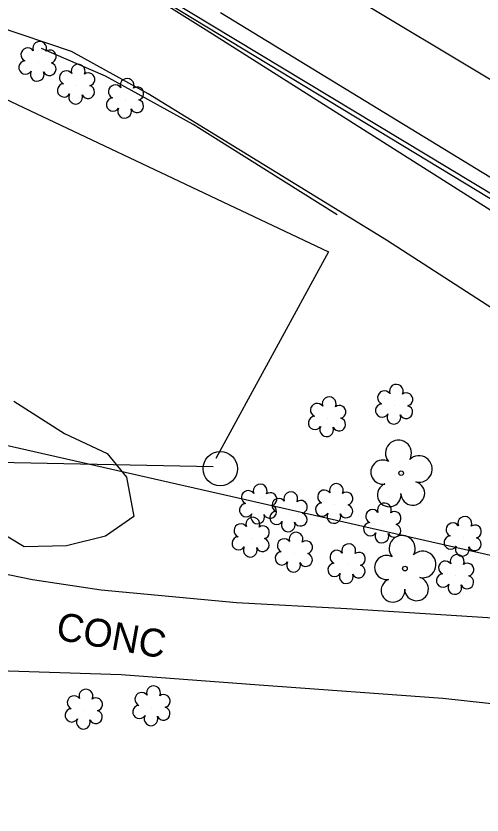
# Model space of a CAD drawing. Extents: x 3040896 to 3051146, y 687568 to 732976.
# Drawn here: x 3049226.7 to 3049293.4, y 694097.2 to 694211.6 of the extents above; entities that cross this region are included whole.
import ezdxf

# ---------------------------------------------------------------- set-up
doc = ezdxf.new("R2010")
doc.units = 0
for name, color, linetype in [('Exist Other Culture Fence Line', 7, 'Continuous'), ('Exist Property Line', 7, 'Continuous'), ('Exist Roads EOP Other', 7, 'Continuous'), ('Exist Roads EOP Other Text', 7, 'Continuous'), ('Exist Utilities Other Pole CELL', 7, 'Continuous'), ('Exist Utilities Power UG Cable SUE', 7, 'Continuous'), ('Exist Vegetation Shrub CELL', 7, 'Continuous'), ('Exist Vegetation Tree CELL', 7, 'Continuous'), ('Exist Vegetation Woods Line', 7, 'Continuous')]:
    doc.layers.add(name, color=color, linetype=linetype)

msp = doc.modelspace()

# ---------------------------------------------------------------- linework, layer by layer
at = {"layer": 'Exist Other Culture Fence Line'}
for points in [[(3048963.19, 694275.07), (3049034.6, 694287.24), (3049106.8, 694300.77), (3049151.88, 694272.59), (3049207.35, 694238.96), (3049254.67, 694210.36)], [(3049254.67, 694210.36), (3049315.95, 694173.39), (3049343.21, 694156.73)], [(3049272.69, 694183.16), (3049252.12, 694196.07), (3049239.56, 694203.02), (3049230.38, 694207)]]:
    msp.add_lwpolyline(points, dxfattribs=at)
at = {"layer": 'Exist Property Line'}
for p, q in [((3049343.21, 694155.97), (3049103.55, 694301.39)), ((3049322.74, 694127.99), (3049093.43, 694180.09))]:
    msp.add_line(p, q, dxfattribs=at)
at = {"layer": 'Exist Roads EOP Other'}
for points in [[(3049161.47, 694249.64), (3049176.17, 694250.9), (3049180.66, 694250.84), (3049183.79, 694250.37), (3049188.16, 694248.65), (3049192.95, 694246.63), (3049205.35, 694239.29), (3049231.16, 694223.97), (3049253.98, 694209.66)], [(3049277, 694213.12), (3049308.19, 694194.43), (3049333.7, 694178.77), (3049355.79, 694165.62), (3049370.24, 694156.42), (3049375.49, 694153.65), (3049378.85, 694152.77), (3049381.93, 694152.68), (3049382.21, 694154.01), (3049382.52, 694158.99), (3049382.08, 694166.09), (3049381.2, 694171.7), (3049379.44, 694177.25), (3049377.24, 694182.46), (3049368.89, 694193.39), (3049358.95, 694205.89), (3049351.35, 694217.12), (3049345.55, 694226.27)], [(3049358.57, 694146.42), (3049354.06, 694151.29), (3049348.12, 694156.95), (3049327.76, 694168.36), (3049297.38, 694186.82), (3049256.01, 694212.1)], [(3049234.68, 694206.55), (3049223.88, 694210.17), (3049219.76, 694211.12), (3049216.87, 694211.18), (3049212.2, 694210.25), (3049205.44, 694208.21), (3049200.05, 694206.14), (3049194.56, 694203.8), (3049187.3, 694199.59), (3049183.96, 694197.95), (3049181.08, 694197.16), (3049177.22, 694196.36), (3049166.87, 694194.5)], [(3049253.98, 694209.66), (3049310.44, 694173.82), (3049339.78, 694154.18), (3049348.9, 694148.33), (3049353.59, 694145.76), (3049355.77, 694144.47)], [(3049342.5, 694131.99), (3049339.66, 694134.03), (3049342.79, 694138.48), (3049329.71, 694146.94), (3049304.82, 694163.34), (3049279.76, 694179.52), (3049245.65, 694200.48), (3049234.68, 694206.55)], [(3049174.34, 694144.8), (3049178.82, 694145.69), (3049186.35, 694146.03), (3049191.99, 694146.39), (3049197.6, 694145.44), (3049204.1, 694142.96), (3049211.65, 694138.2), (3049218.01, 694134.51), (3049224.18, 694131.93), (3049229.11, 694130.91), (3049238.94, 694129.45), (3049258.28, 694127.6), (3049274.1, 694126.77), (3049296.5, 694125.32), (3049303.37, 694123.71), (3049317.28, 694119.3), (3049322.18, 694117.8), (3049329.27, 694116.87), (3049334.62, 694117.19), (3049337.61, 694117.79)], [(3049342.09, 694097.6), (3049338.26, 694097.18), (3049337.05, 694099.98), (3049335.52, 694101.66), (3049331.11, 694103.46), (3049321.13, 694105.93), (3049314.18, 694107.59), (3049308.8, 694109.37), (3049301.85, 694111.62), (3049297, 694112.86), (3049287.86, 694113.85), (3049261.53, 694115.8), (3049241.79, 694117.24), (3049222.7, 694117.9), (3049214.6, 694117.33), (3049184.74, 694112.26), (3049180.39, 694111.4)]]:
    msp.add_lwpolyline(points, dxfattribs=at)
at = {"layer": 'Exist Utilities Other Pole CELL'}
msp.add_circle((3049255.97, 694146.79), 2.46, dxfattribs=at)
at = {"layer": 'Exist Utilities Power UG Cable SUE'}
msp.add_line((3049183.97, 694148.53), (3049254.96, 694147.09), dxfattribs=at)
msp.add_lwpolyline([(3049211.72, 694206.13), (3049271.46, 694177.85), (3049255.35, 694148.23)], dxfattribs=at)
at = {"layer": 'Exist Vegetation Shrub CELL'}
for p, q in [((3049229.9, 694204.96), (3049229.9, 694204.96)), ((3049235.41, 694201.68), (3049235.41, 694201.68)), ((3049242.42, 694199.66), (3049242.42, 694199.66)), ((3049280.95, 694155.84), (3049280.95, 694155.84)), ((3049271.34, 694154.05), (3049271.34, 694154.05)), ((3049261.47, 694141.55), (3049261.47, 694141.55)), ((3049272.37, 694141.63), (3049272.37, 694141.63)), ((3049265.84, 694140.44), (3049265.84, 694140.44)), ((3049279.25, 694138.84), (3049279.25, 694138.84)), ((3049260.41, 694136.8), (3049260.41, 694136.8)), ((3049290.76, 694136.92), (3049290.76, 694136.92)), ((3049266.6, 694134.66), (3049266.6, 694134.66)), ((3049274.14, 694133.01), (3049274.14, 694133.01)), ((3049289.67, 694131.46), (3049289.67, 694131.46)), ((3049236.52, 694112.16), (3049236.52, 694112.16)), ((3049246.2, 694112.64), (3049246.2, 694112.64))]:
    msp.add_line(p, q, dxfattribs=at)
for centre, radius, start, end in [((3049230.12, 694207), 0.99, 334.8391, 200.4717), ((3049228.41, 694206.09), 0.968, 35.8908, 245.4216), ((3049231.57, 694205.83), 0.929, 284.4567, 126.0861), ((3049228.09, 694204.26), 0.955, 95.1099, 327.9534), ((3049231.53, 694204.04), 0.937, 204.9913, 73.4601), ((3049235.64, 694203.73), 0.99, 334.8391, 200.4717), ((3049229.77, 694203.28), 0.984, 151.2797, 21.387), ((3049233.93, 694202.81), 0.968, 35.8908, 245.4216), ((3049237.09, 694202.55), 0.929, 284.4567, 126.0861), ((3049242.65, 694201.7), 0.99, 334.8391, 200.4717), ((3049233.61, 694200.98), 0.955, 95.1099, 327.9534), ((3049237.05, 694200.76), 0.937, 204.9913, 73.4601), ((3049240.94, 694200.79), 0.968, 35.8908, 245.4216), ((3049244.09, 694200.53), 0.929, 284.4567, 126.0861), ((3049235.28, 694200), 0.984, 151.2797, 21.387), ((3049240.62, 694198.96), 0.955, 95.1099, 327.9534), ((3049244.06, 694198.73), 0.937, 204.9913, 73.4601), ((3049242.29, 694197.98), 0.984, 151.2797, 21.387), ((3049281.18, 694157.88), 0.99, 334.8391, 200.4717), ((3049279.46, 694156.97), 0.968, 35.8908, 245.4216), ((3049282.62, 694156.71), 0.929, 284.4567, 126.0861), ((3049271.57, 694156.09), 0.99, 334.8391, 200.4717), ((3049269.86, 694155.18), 0.968, 35.8908, 245.4216), ((3049273.02, 694154.92), 0.929, 284.4567, 126.0861), ((3049279.15, 694155.13), 0.955, 95.1099, 327.9534), ((3049282.58, 694154.91), 0.937, 204.9913, 73.4601), ((3049269.54, 694153.35), 0.955, 95.1099, 327.9534), ((3049280.82, 694154.16), 0.984, 151.2797, 21.387), ((3049272.98, 694153.13), 0.937, 204.9913, 73.4601), ((3049271.22, 694152.37), 0.984, 151.2797, 21.387), ((3049261.7, 694143.59), 0.99, 334.8391, 200.4717), ((3049272.6, 694143.67), 0.99, 334.8391, 200.4717), ((3049259.98, 694142.68), 0.968, 35.8908, 245.4216), ((3049263.14, 694142.42), 0.929, 284.4567, 126.0861), ((3049266.07, 694142.48), 0.99, 334.8391, 200.4717), ((3049270.89, 694142.76), 0.968, 35.8908, 245.4216), ((3049274.04, 694142.5), 0.929, 284.4567, 126.0861), ((3049259.67, 694140.85), 0.955, 95.1099, 327.9534), ((3049264.36, 694141.56), 0.968, 35.8908, 245.4216), ((3049267.51, 694141.31), 0.929, 284.4567, 126.0861), ((3049270.57, 694140.93), 0.955, 95.1099, 327.9534), ((3049274.01, 694140.7), 0.937, 204.9913, 73.4601), ((3049279.48, 694140.88), 0.99, 334.8391, 200.4717), ((3049263.1, 694140.62), 0.937, 204.9913, 73.4601), ((3049264.04, 694139.73), 0.955, 95.1099, 327.9534), ((3049267.48, 694139.51), 0.937, 204.9913, 73.4601), ((3049272.24, 694139.95), 0.984, 151.2797, 21.387), ((3049277.77, 694139.96), 0.968, 35.8908, 245.4216), ((3049280.93, 694139.71), 0.929, 284.4567, 126.0861), ((3049260.64, 694138.84), 0.99, 334.8391, 200.4717), ((3049261.34, 694139.87), 0.984, 151.2797, 21.387), ((3049290.99, 694138.96), 0.99, 334.8391, 200.4717), ((3049258.92, 694137.93), 0.968, 35.8908, 245.4216), ((3049262.08, 694137.67), 0.929, 284.4567, 126.0861), ((3049265.71, 694138.75), 0.984, 151.2797, 21.387), ((3049277.45, 694138.13), 0.955, 95.1099, 327.9534), ((3049280.89, 694137.91), 0.937, 204.9913, 73.4601), ((3049289.27, 694138.05), 0.968, 35.8908, 245.4216), ((3049292.43, 694137.79), 0.929, 284.4567, 126.0861), ((3049258.61, 694136.1), 0.955, 95.1099, 327.9534), ((3049266.83, 694136.7), 0.99, 334.8391, 200.4717), ((3049279.12, 694137.15), 0.984, 151.2797, 21.387), ((3049288.96, 694136.22), 0.955, 95.1099, 327.9534), ((3049262.04, 694135.87), 0.937, 204.9913, 73.4601), ((3049265.12, 694135.78), 0.968, 35.8908, 245.4216), ((3049268.27, 694135.53), 0.929, 284.4567, 126.0861), ((3049274.37, 694135.05), 0.99, 334.8391, 200.4717), ((3049292.39, 694135.99), 0.937, 204.9913, 73.4601), ((3049260.28, 694135.12), 0.984, 151.2797, 21.387), ((3049264.8, 694133.95), 0.955, 95.1099, 327.9534), ((3049272.66, 694134.13), 0.968, 35.8908, 245.4216), ((3049275.82, 694133.88), 0.929, 284.4567, 126.0861), ((3049290.63, 694135.24), 0.984, 151.2797, 21.387), ((3049268.24, 694133.73), 0.937, 204.9913, 73.4601), ((3049288.19, 694132.59), 0.968, 35.8908, 245.4216), ((3049289.9, 694133.5), 0.99, 334.8391, 200.4717), ((3049266.47, 694132.97), 0.984, 151.2797, 21.387), ((3049272.34, 694132.3), 0.955, 95.1099, 327.9534), ((3049275.78, 694132.08), 0.937, 204.9913, 73.4601), ((3049291.35, 694132.33), 0.929, 284.4567, 126.0861), ((3049274.02, 694131.32), 0.984, 151.2797, 21.387), ((3049287.87, 694130.76), 0.955, 95.1099, 327.9534), ((3049291.31, 694130.53), 0.937, 204.9913, 73.4601), ((3049289.55, 694129.78), 0.984, 151.2797, 21.387), ((3049246.43, 694114.68), 0.99, 334.8391, 200.4717), ((3049235.04, 694113.29), 0.968, 35.8908, 245.4216), ((3049236.75, 694114.2), 0.99, 334.8391, 200.4717), ((3049244.72, 694113.77), 0.968, 35.8908, 245.4216), ((3049247.87, 694113.51), 0.929, 284.4567, 126.0861), ((3049238.19, 694113.03), 0.929, 284.4567, 126.0861), ((3049234.72, 694111.46), 0.955, 95.1099, 327.9534), ((3049238.16, 694111.23), 0.937, 204.9913, 73.4601), ((3049244.4, 694111.94), 0.955, 95.1099, 327.9534), ((3049247.84, 694111.71), 0.937, 204.9913, 73.4601), ((3049236.39, 694110.48), 0.984, 151.2797, 21.387), ((3049246.07, 694110.96), 0.984, 151.2797, 21.387)]:
    msp.add_arc(centre, radius, start, end, dxfattribs=at)
at = {"layer": 'Exist Vegetation Tree CELL'}
for p, q in [((3049281.87, 694146.15), (3049281.87, 694146.15)), ((3049282.41, 694132.48), (3049282.41, 694132.48))]:
    msp.add_line(p, q, dxfattribs=at)
for centre in [(3049281.87, 694146.15), (3049282.41, 694132.48)]:
    msp.add_circle(centre, 0.326, dxfattribs=at)
for centre, radius, start, end in [((3049281.49, 694149.02), 1.86, 330.1651, 219.7134), ((3049284.42, 694146.74), 1.9, 257.1011, 134.1999), ((3049279.26, 694146.3), 1.73, 62.6636, 279.3457), ((3049280.17, 694143.03), 1.69, 111.5671, 6.231), ((3049283.54, 694143.25), 1.7, 181.2822, 74.56), ((3049282.02, 694135.36), 1.86, 330.1651, 219.7134), ((3049284.96, 694133.07), 1.9, 257.1011, 134.1999), ((3049279.8, 694132.64), 1.73, 62.6636, 279.3457), ((3049280.7, 694129.36), 1.69, 111.5671, 6.231), ((3049284.08, 694129.58), 1.7, 181.2822, 74.56)]:
    msp.add_arc(centre, radius, start, end, dxfattribs=at)
at = {"layer": 'Exist Vegetation Woods Line'}
msp.add_lwpolyline([(3049226.45, 694156.47), (3049233.66, 694151.83), (3049239.77, 694148.95), (3049242.56, 694145.57), (3049243.59, 694139.93), (3049239.57, 694137.13), (3049233.97, 694135.73), (3049227.91, 694135.61), (3049223.53, 694138.21)], dxfattribs=at)

# ---------------------------------------------------------------- texts
at = {"layer": 'Exist Roads EOP Other Text'}
msp.add_text('CONC', height=4, rotation=349.8716, dxfattribs=at).set_placement((3049232.3, 694122.36))

doc.saveas('drawing.dxf')
